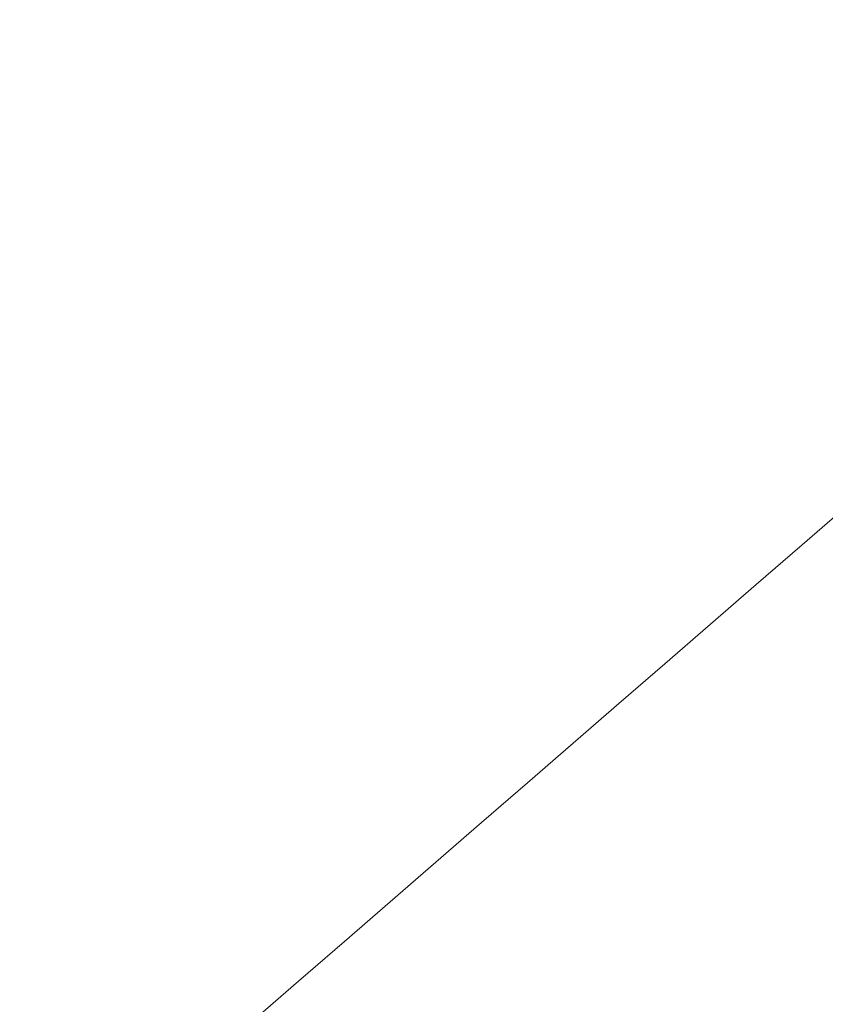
# Model space of a CAD drawing. Header units: millimetres. Extents: x -620 to 6530, y -1325 to 1325.
# Tile 242 of 656: x -1.77 to -0.806, y -287.543 to -286.365. Entities that reach past the tile are written whole.
import ezdxf

# ---------------------------------------------------------------- set-up
doc = ezdxf.new("R2010")
doc.units = ezdxf.units.MM
doc.layers.add('Plan', color=7, linetype='Continuous', true_color=0xffffff)

msp = doc.modelspace()

# ---------------------------------------------------------------- linework, layer by layer
at = {"layer": 'Plan', "color": 155, "linetype": 'Continuous', "lineweight": 18}
msp.add_open_spline([(23.2324, -217.4561), (-35.271, -278.2136), (-93.7751, -338.9703)], degree=2, dxfattribs=at)
at = {"layer": 'Plan', "color": 155, "linetype": 'Continuous', "lineweight": 13}
for points, knots in [([(23.2901, -217.5238), (21.2953, -219.5954), (19.3005, -221.6671), (8.0579, -233.3429), (-1.19, -242.947), (-24.3177, -266.9657), (-38.1976, -281.3802), (-59.0854, -303.0726), (-66.0934, -310.3504), (-79.9733, -324.7649), (-86.8453, -331.9015), (-93.7173, -339.0382)], [0, 0, 0, 0, 0.051146, 0.051146, 0.288256, 0.288256, 0.644128, 0.644128, 0.823807, 0.823807, 1, 1, 1, 1]), ([(-68.6455, -338.4373), (-66.592, -336.8924), (-64.5223, -335.3181), (-60.3516, -332.1128), (-58.2506, -330.4818), (-54.0183, -327.165), (-51.887, -325.4792), (-47.5952, -322.0545), (-45.4346, -320.3156), (-41.085, -316.7862), (-38.896, -314.9956), (-34.4901, -311.3642), (-32.2732, -309.5234), (-29.4853, -307.1916), (-28.6476, -306.4897), (-27.808, -305.7844), (-27.2479, -305.3135), (-26.9676, -305.0776), (-25.5653, -303.8965), (-24.4415, -302.9467), (-21.0642, -300.0829), (-18.805, -298.1544), (-14.2716, -294.26), (-11.9974, -292.2941), (-7.4344, -288.3261), (-2.857, -284.3218), (4.0517, -278.2095), (8.685, -274.0659), (12.17, -270.9329), (13.9151, -269.3601), (15.6639, -267.778), (16.539, -266.9853), (17.1226, -266.4564), (20.0414, -263.8075), (25.0101, -259.2733), (32.0405, -252.7967), (36.7379, -248.4299), (39.0891, -246.2345)], [0, 0, 0, 0, 0.0625, 0.0625, 0.125, 0.125, 0.1875, 0.1875, 0.25, 0.25, 0.3125, 0.3125, 0.375, 0.375, 0.390625, 0.398438, 0.398438, 0.40625, 0.40625, 0.4375, 0.4375, 0.5, 0.5, 0.5625, 0.5625, 0.625, 0.6875, 0.75, 0.75, 0.78125, 0.796875, 0.796875, 0.804688, 0.8125, 0.875, 0.9375, 1, 1, 1, 1]), ([(40.857, -249.7049), (38.4632, -251.9055), (33.6812, -256.2823), (26.5252, -262.7729), (21.7661, -267.0489), (19.0924, -269.4394), (18.7954, -269.7048), (18.2014, -270.2352), (17.9045, -270.5002), (17.0141, -271.2943), (15.2346, -272.8794), (13.4591, -274.455), (9.9133, -277.5935), (5.1998, -281.744), (-1.827, -287.8655), (-6.4818, -291.875), (-11.1215, -295.8479), (-13.4336, -297.8161), (-18.0423, -301.7146), (-20.3388, -303.6449), (-23.7714, -306.5113), (-24.9135, -307.4618), (-26.6237, -308.8802), (-27.1929, -309.3515), (-28.3296, -310.2911), (-31.1669, -312.6321), (-33.9823, -314.9345), (-38.4583, -318.5676), (-40.6819, -320.3588), (-45.0996, -323.8893), (-47.2938, -325.6285), (-51.6518, -329.0536), (-53.8157, -330.7394), (-58.1123, -334.056), (-60.245, -335.6868), (-64.4781, -338.8913), (-66.5785, -340.4651), (-68.6622, -342.0094)], [0, 0, 0, 0, 0.0625, 0.125, 0.1875, 0.1875, 0.195312, 0.195312, 0.203125, 0.203125, 0.21875, 0.25, 0.25, 0.3125, 0.375, 0.4375, 0.4375, 0.5, 0.5, 0.5625, 0.5625, 0.59375, 0.59375, 0.609375, 0.609375, 0.625, 0.6875, 0.6875, 0.75, 0.75, 0.8125, 0.8125, 0.875, 0.875, 0.9375, 0.9375, 1, 1, 1, 1])]:
    msp.add_open_spline(points, degree=3, knots=knots, dxfattribs=at)

doc.saveas('drawing.dxf')
